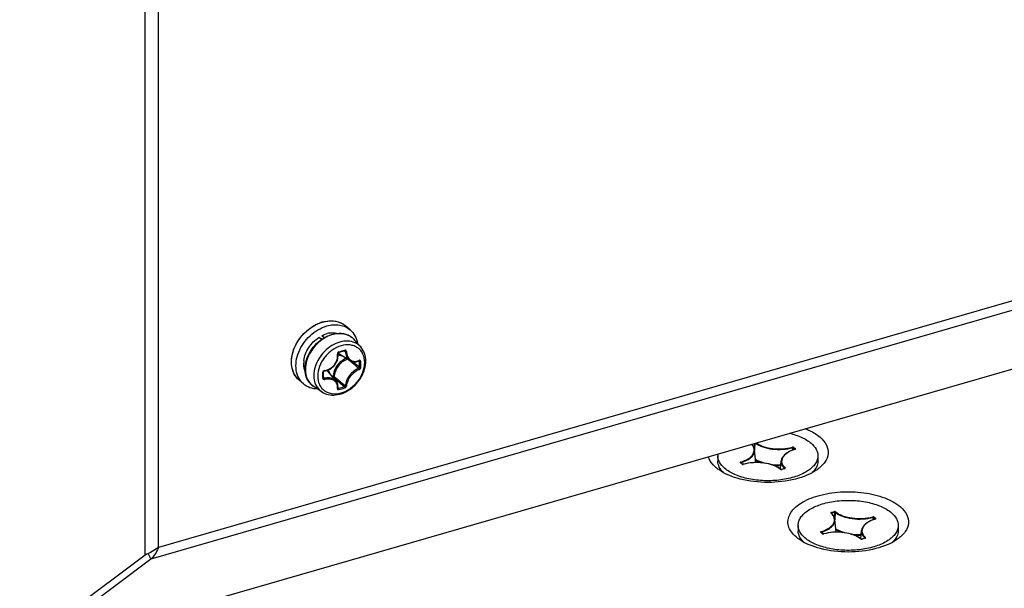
# Model space of a CAD drawing. Header units: millimetres. Extents: x 0 to 420, y 0 to 297.
# Tile 342 of 514: x 348.18 to 359.21, y 147.39 to 153.76. Entities that reach past the tile are written whole.
import ezdxf

# ---------------------------------------------------------------- set-up
doc = ezdxf.new("R2010")
doc.units = ezdxf.units.MM
doc.header["$LTSCALE"] = 23.1
doc.layers.get('0').update_dxf_attribs({"linetype": 'CONTINUOUS'})
doc.layers.add('AXES', color=7, linetype='CONTINUOUS')

msp = doc.modelspace()

# ---------------------------------------------------------------- linework, layer by layer
at = {"color": 7, "linetype": 'Continuous'}
for p, q in [((349.5888, 147.7633), (349.5888, 161.0792)), ((349.7388, 147.8484), (349.7388, 160.9593)), ((369.6914, 153.6082), (349.7388, 147.8484)), ((369.7362, 153.5144), (349.6538, 147.7171)), ((348.2341, 146.6524), (370.446, 153.0644)), ((351.8863, 150.2842), (351.8363, 150.3275)), ((351.5356, 150.2003), (351.5746, 150.1842)), ((351.5631, 150.1764), (351.5356, 150.2003)), ((351.5936, 150.1963), (351.5675, 150.2189)), ((352.0035, 150.0929), (351.9317, 150.174)), ((351.8837, 149.9381), (351.7586, 150.0157)), ((351.8191, 150.0503), (351.8308, 150.0441)), ((351.8234, 150.0518), (351.8226, 150.0514)), ((351.8768, 149.9424), (351.8829, 149.9373)), ((351.9186, 149.9254), (351.9328, 149.9134)), ((351.9819, 149.9356), (351.9886, 149.9321)), ((351.5867, 149.8035), (351.5865, 149.8139)), ((351.5868, 149.7904), (351.5867, 149.8035)), ((351.5868, 149.7767), (351.5868, 149.7904)), ((351.7285, 149.7108), (351.6341, 149.8233)), ((351.3626, 149.6794), (351.3126, 149.7227)), ((351.5866, 149.7548), (351.5963, 149.7419)), ((351.5867, 149.7638), (351.5868, 149.7767)), ((351.6934, 149.7641), (351.6857, 149.7619)), ((351.698, 149.7517), (351.695, 149.7508)), ((351.5686, 149.5908), (351.4781, 149.6503)), ((351.7475, 149.6311), (351.7476, 149.6317)), ((351.7475, 149.6307), (351.7475, 149.6311)), ((351.7484, 149.6376), (351.7541, 149.6299)), ((356.4116, 149.013), (356.41, 148.9628)), ((356.4185, 149.015), (356.416, 148.941)), ((356.4297, 148.7982), (356.4153, 148.9411)), ((356.416, 148.941), (356.4159, 148.9353)), ((356.8423, 148.9652), (356.8413, 148.937)), ((356.849, 148.9643), (356.8481, 148.9396)), ((356.849, 148.9643), (356.8481, 148.9396)), ((356.849, 148.9643), (356.8687, 148.9473)), ((356.8533, 148.9695), (356.873, 148.9524)), ((356.8685, 148.9463), (356.868, 148.9461)), ((356.8687, 148.9473), (356.8685, 148.9461)), ((356.8687, 148.9473), (356.8692, 148.9466)), ((356.8692, 148.9466), (356.8693, 148.9464)), ((356.8693, 148.9462), (356.8693, 148.946)), ((356.8702, 148.9459), (356.8714, 148.9465)), ((356.2761, 148.7802), (356.2565, 148.7972)), ((356.2794, 148.7796), (356.2598, 148.7966)), ((356.2618, 148.7976), (356.2625, 148.7979)), ((356.2625, 148.7979), (356.2631, 148.7937)), ((356.705, 148.7255), (356.7142, 148.8166)), ((356.2797, 148.7794), (356.2794, 148.7796)), ((356.2855, 148.7777), (356.2888, 148.7781)), ((356.71, 148.7217), (356.7097, 148.722)), ((356.7527, 148.731), (356.7186, 148.7212)), ((356.7541, 148.7305), (356.72, 148.7207)), ((356.7532, 148.7312), (356.7527, 148.731)), ((356.7534, 148.7321), (356.7533, 148.7312)), ((356.7534, 148.7321), (356.754, 148.7315)), ((356.754, 148.7315), (356.754, 148.7313)), ((356.7541, 148.7311), (356.7541, 148.7308)), ((356.7548, 148.7307), (356.756, 148.7313)), ((357.2754, 148.2397), (357.3095, 148.2495)), ((357.2779, 148.2336), (357.312, 148.2434)), ((357.312, 148.2434), (357.31, 148.1834)), ((357.3187, 148.2425), (357.316, 148.1616)), ((357.2771, 148.2334), (357.2779, 148.2336)), ((357.2779, 148.2336), (357.2785, 148.2289)), ((357.3297, 148.0188), (357.3153, 148.1616)), ((357.316, 148.1616), (357.3159, 148.1559)), ((357.7423, 148.1858), (357.7413, 148.1576)), ((357.749, 148.1849), (357.7481, 148.1602)), ((357.749, 148.1849), (357.7481, 148.1602)), ((357.749, 148.1849), (357.7687, 148.1678)), ((357.7533, 148.1901), (357.773, 148.173)), ((357.7685, 148.1669), (357.768, 148.1667)), ((357.7687, 148.1678), (357.7685, 148.1667)), ((357.7687, 148.1678), (357.7692, 148.1672)), ((357.7692, 148.1672), (357.7693, 148.167)), ((357.7693, 148.1668), (357.7693, 148.1665)), ((357.7702, 148.1665), (357.7714, 148.167)), ((357.605, 147.9461), (357.6142, 148.0372)), ((357.1761, 148.0007), (357.1565, 148.0178)), ((357.1794, 148.0002), (357.1598, 148.0172)), ((357.1618, 148.0182), (357.1625, 148.0184)), ((357.1625, 148.0184), (357.1631, 148.0143)), ((357.1797, 148), (357.1794, 148.0002)), ((357.1855, 147.9983), (357.1888, 147.9987)), ((357.61, 147.9423), (357.6097, 147.9425)), ((357.6527, 147.9516), (357.6186, 147.9417)), ((357.6541, 147.9511), (357.62, 147.9413)), ((357.6532, 147.9517), (357.6527, 147.9516)), ((357.6534, 147.9527), (357.6533, 147.9518)), ((357.6534, 147.9527), (357.654, 147.9521)), ((357.654, 147.9521), (357.654, 147.9519)), ((357.6541, 147.9517), (357.6541, 147.9514)), ((357.6548, 147.9513), (357.656, 147.9519)), ((349.5888, 147.7633), (348.1692, 146.6986)), ((349.6538, 147.7171), (348.2341, 146.6524)), ((349.6213, 147.7777), (349.6538, 147.7171))]:
    msp.add_line(p, q, dxfattribs=at)
for points in [[(351.5977, 149.8251), (351.6096, 149.8271), (351.6246, 149.8308), (351.6393, 149.8359), (351.6535, 149.8423), (351.6671, 149.85), (351.68, 149.8589), (351.692, 149.8689), (351.7031, 149.8799), (351.7132, 149.8918), (351.7223, 149.9045), (351.7301, 149.9179), (351.7367, 149.932), (351.7419, 149.9465), (351.7458, 149.9613), (351.7483, 149.9764), (351.7494, 149.9916), (351.749, 150.0067), (351.7476, 150.0194)], [(351.7476, 150.0194), (351.7475, 150.0209), (351.7478, 150.0225), (351.7482, 150.024), (351.7488, 150.0256), (351.7496, 150.0271), (351.7506, 150.0284), (351.7518, 150.0296), (351.753, 150.0307), (351.7543, 150.0315), (351.7556, 150.0321), (351.7562, 150.0322)], [(351.7562, 150.0322), (351.7654, 150.0347), (351.7775, 150.0381), (351.7896, 150.0416), (351.8016, 150.0451), (351.8135, 150.0486), (351.8226, 150.0514)], [(351.8226, 150.0514), (351.8232, 150.0516), (351.8242, 150.0517), (351.8251, 150.0516), (351.8259, 150.0514), (351.8262, 150.0513)], [(351.8837, 149.9382), (351.8903, 149.9344), (351.8999, 149.9302), (351.91, 149.927), (351.9205, 149.925), (351.9313, 149.9242), (351.9424, 149.9246), (351.9535, 149.9262), (351.9648, 149.929), (351.976, 149.933), (351.9846, 149.9369)], [(351.9846, 149.9369), (351.9854, 149.9372), (351.986, 149.9374), (351.9863, 149.9374)], [(351.5865, 149.8139), (351.5866, 149.8151), (351.5871, 149.8167), (351.5878, 149.8184), (351.5888, 149.8199), (351.5901, 149.8214), (351.5916, 149.8226), (351.5932, 149.8237), (351.595, 149.8245), (351.5967, 149.825), (351.5977, 149.8251)], [(351.5865, 149.7475), (351.5866, 149.7509), (351.5867, 149.7638)], [(351.5872, 149.7452), (351.5869, 149.7457), (351.5867, 149.7464), (351.5866, 149.7472), (351.5865, 149.7475)], [(351.7476, 149.6317), (351.7489, 149.6405), (351.7494, 149.652), (351.7488, 149.6632), (351.7469, 149.674), (351.7438, 149.6844), (351.7396, 149.6942), (351.7342, 149.7034), (351.7285, 149.7108)], [(356.8696, 148.9468), (356.8697, 148.9469), (356.8697, 148.9469), (356.8695, 148.9468), (356.8691, 148.9466), (356.8685, 148.9463)], [(356.2883, 148.7788), (356.2881, 148.7787), (356.287, 148.7785), (356.2858, 148.7784), (356.2846, 148.7783), (356.2834, 148.7784), (356.2823, 148.7786), (356.2813, 148.7788), (356.2805, 148.779), (356.2799, 148.7793), (356.2797, 148.7794)], [(356.7186, 148.7212), (356.7184, 148.7211), (356.7174, 148.7209), (356.7162, 148.7207), (356.715, 148.7207), (356.7138, 148.7207), (356.7126, 148.7209), (356.7116, 148.7211), (356.7108, 148.7214), (356.7102, 148.7216), (356.71, 148.7217)], [(356.7543, 148.7317), (356.7544, 148.7318), (356.7544, 148.7318), (356.7542, 148.7317), (356.7538, 148.7314), (356.7532, 148.7312)], [(357.7696, 148.1673), (357.7697, 148.1675), (357.7697, 148.1675), (357.7695, 148.1674), (357.7691, 148.1671), (357.7685, 148.1669)], [(357.1883, 147.9994), (357.1881, 147.9993), (357.187, 147.9991), (357.1858, 147.999), (357.1846, 147.9989), (357.1834, 147.999), (357.1823, 147.9991), (357.1813, 147.9993), (357.1805, 147.9996), (357.1799, 147.9999), (357.1797, 148)], [(357.6186, 147.9417), (357.6184, 147.9417), (357.6174, 147.9415), (357.6162, 147.9413), (357.615, 147.9413), (357.6138, 147.9413), (357.6126, 147.9415), (357.6116, 147.9417), (357.6108, 147.9419), (357.6102, 147.9422), (357.61, 147.9423)], [(357.6543, 147.9522), (357.6544, 147.9524), (357.6544, 147.9524), (357.6542, 147.9522), (357.6538, 147.952), (357.6532, 147.9517)]]:
    msp.add_lwpolyline(points, dxfattribs=at)
for centre, radius, start, end in [((351.6869, 149.9826), 0.4049, 106.13271, 110.86202), ((351.679, 150.01), 0.3763, 101.16503, 106.13028), ((351.6888, 150.1572), 0.2253, 49.09853, 52.74891), ((351.7016, 149.976), 0.2765, 99.34919, 105.26426), ((351.6992, 149.9891), 0.2633, 99.08152, 99.30153), ((351.7848, 150.0439), 0.1962, 50.21099, 52.55698), ((351.785, 150.0442), 0.1958, 47.22734, 50.21044), ((351.7843, 150.0434), 0.1969, 41.53016, 47.2187), ((351.8131, 150.1039), 0.1036, 231.02796, 232.4183), ((351.8137, 150.1046), 0.1045, 232.42719, 238.20278), ((351.2102, 152.0622), 2.0958, 285.1573, 287.05436), ((351.6413, 149.9063), 0.2766, 172.94557, 178.85756), ((342.7807, 139.1976), 14.078, 49.48381, 49.71745), ((343.8322, 140.4268), 12.4604, 49.15596, 49.48764), ((343.3225, 139.7171), 13.3455, 49.50625, 49.82093), ((351.9296, 150.0572), 0.1281, 294.56944, 296.3793), ((350.4443, 149.8987), 1.5447, 0.00466, 1.24001), ((350.5125, 149.8987), 1.4765, 358.73166, 0.00478), ((350.4461, 149.8979), 1.5576, 0.00435, 1.23968), ((350.5149, 149.8979), 1.4888, 358.73194, 0.00505), ((349.3228, 149.7755), 2.2571, 0.00371, 0.85699), ((351.6027, 149.8086), 0.0224, 97.07501, 105.67199), ((351.5541, 149.7561), 0.1045, 40.01139, 46.15737), ((351.4602, 149.8931), 0.2254, 226.58884, 229.0975), ((349.4351, 149.7755), 2.1448, 359.12081, 0.00362), ((351.5838, 149.7475), 0.00278, 350.98932, 359.09365), ((360.814, 160.4729), 14.0729, 229.62633, 229.94629), ((360.2971, 159.9606), 13.3342, 229.8909, 230.24479), ((359.4062, 158.798), 11.8849, 229.94478, 230.3357), ((359.027, 158.4335), 11.348, 230.24369, 230.64376), ((351.7501, 149.633), 0.00339, 216.40821, 219.64724), ((351.3718, 151.0783), 1.498, 284.78581, 287.41773), ((351.3712, 151.0817), 1.5163, 284.78809, 287.41019), ((356.9966, 148.5219), 0.4424, 106.69823, 106.85881), ((356.8683, 148.9461), 0.00109, 6.37776, 16.95077), ((356.8655, 148.959), 0.0139, 286.6672, 289.6679), ((356.8674, 148.9545), 0.00901, 296.74178, 300.87009), ((356.3368, 148.7593), 0.1013, 22.64842, 23.58908), ((356.2845, 148.7953), 0.0176, 259.08948, 261.78101), ((356.2847, 148.7963), 0.0186, 261.77662, 264.38291), ((356.2848, 148.7974), 0.0197, 264.40296, 271.9981), ((356.2857, 148.7924), 0.0146, 282.30697, 285.45735), ((356.6891, 149.4312), 0.666, 264.38868, 271.7168), ((356.5839, 148.571), 0.1965, 50.20138, 51.88646), ((356.7149, 148.7383), 0.0183, 259.65041, 264.90675), ((356.715, 148.7397), 0.0196, 264.88011, 269.94676), ((356.7157, 148.7355), 0.0154, 283.11585, 286.07591), ((356.753, 148.731), 0.00108, 4.1894, 14.97328), ((356.7502, 148.7439), 0.0139, 286.07765, 289.0971), ((356.752, 148.7397), 0.00932, 295.96716, 300.00458), ((357.1587, 148.1075), 0.1688, 47.02042, 47.99544), ((357.8966, 147.7425), 0.4424, 106.69823, 106.85881), ((357.7683, 148.1667), 0.00109, 6.37776, 16.95077), ((357.7655, 148.1796), 0.0139, 286.6672, 289.6679), ((357.7674, 148.1751), 0.00901, 296.74178, 300.87009), ((357.2368, 147.9799), 0.1013, 22.64842, 23.58908), ((357.1845, 148.0159), 0.0176, 259.08948, 261.78101), ((357.1847, 148.0168), 0.0186, 261.77662, 264.38291), ((357.1848, 148.0179), 0.0197, 264.40296, 271.9981), ((357.1857, 148.0129), 0.0146, 282.30697, 285.45735), ((357.5891, 148.6518), 0.666, 264.38868, 271.7168), ((357.4839, 147.7915), 0.1965, 50.20138, 51.88646), ((357.6149, 147.9589), 0.0183, 259.65041, 264.90675), ((357.615, 147.9602), 0.0196, 264.88011, 269.94676), ((357.6157, 147.9561), 0.0154, 283.11585, 286.07591), ((357.653, 147.9516), 0.00108, 4.1894, 14.97328), ((357.6502, 147.9645), 0.0139, 286.07765, 289.0971), ((357.652, 147.9602), 0.00932, 295.96716, 300.00458)]:
    msp.add_arc(centre, radius, start, end, dxfattribs=at)
for points, knots in [([(351.3126, 149.7227), (351.2909, 149.7415), (351.2536, 149.7894), (351.2263, 149.8788), (351.2275, 149.9788), (351.2562, 150.0814), (351.3098, 150.1793), (351.4066, 150.2913), (351.505, 150.3515), (351.5744, 150.3715)], [0, 0, 0, 0, 0.1043962, 0.214712, 0.3343273, 0.4633026, 0.598992, 0.7371022, 1, 1, 1, 1]), ([(351.228, 149.9251), (351.228, 150.0167), (351.3002, 150.2032), (351.4539, 150.3271), (351.5428, 150.3609)], [0, 0, 0, 0, 0.4908547, 1, 1, 1, 1]), ([(351.5744, 150.3715), (351.6207, 150.3849), (351.6938, 150.392), (351.7827, 150.3654), (351.8201, 150.3415), (351.8363, 150.3275)], [0, 0, 0, 0, 0.5240891, 0.7659651, 1, 1, 1, 1]), ([(351.6061, 150.3792), (351.6451, 150.3869), (351.7233, 150.3896), (351.7962, 150.3585), (351.8252, 150.3365)], [0, 0, 0, 0, 0.5218269, 1, 1, 1, 1]), ([(351.6244, 150.3282), (351.6707, 150.3416), (351.7438, 150.3487), (351.8327, 150.3221), (351.8701, 150.2982), (351.8863, 150.2842)], [0, 0, 0, 0, 0.5240891, 0.7659651, 1, 1, 1, 1]), ([(351.3626, 149.6794), (351.3409, 149.6982), (351.3036, 149.7461), (351.2763, 149.8355), (351.2775, 149.9355), (351.3062, 150.0381), (351.3598, 150.136), (351.4566, 150.248), (351.555, 150.3082), (351.6244, 150.3282)], [0, 0, 0, 0, 0.1043962, 0.214712, 0.3343273, 0.4633026, 0.598992, 0.7371022, 1, 1, 1, 1]), ([(351.5675, 150.2189), (351.5725, 150.2214), (351.5923, 150.231), (351.613, 150.2385), (351.6288, 150.2428)], [0, 0, 0, 0, 0.2552422, 1, 1, 1, 1]), ([(351.5936, 150.1963), (351.602, 150.2012), (351.6352, 150.2191), (351.6712, 150.2322), (351.6985, 150.2383)], [0, 0, 0, 0, 0.2571208, 1, 1, 1, 1]), ([(351.7045, 150.2355), (351.6954, 150.2334), (351.6584, 150.2234), (351.6231, 150.2073), (351.5981, 150.1925)], [0, 0, 0, 0, 0.2422645, 1, 1, 1, 1]), ([(351.6576, 150.2491), (351.6656, 150.2503), (351.6965, 150.2538), (351.7282, 150.2513), (351.7505, 150.2454)], [0, 0, 0, 0, 0.2609045, 1, 1, 1, 1]), ([(351.6985, 150.2383), (351.7205, 150.2432), (351.7644, 150.2483), (351.8289, 150.2401), (351.8866, 150.2156), (351.9183, 150.1891), (351.9317, 150.174)], [0, 0, 0, 0, 0.2663079, 0.5187925, 0.7613201, 1, 1, 1, 1]), ([(351.904, 150.1997), (351.891, 150.2096), (351.8619, 150.2266), (351.7948, 150.2463), (351.7398, 150.2434), (351.7045, 150.2355)], [0, 0, 0, 0, 0.2356454, 0.4786978, 1, 1, 1, 1]), ([(351.8863, 150.2842), (351.9075, 150.2659), (351.9439, 150.2196), (351.9618, 150.1638), (351.9666, 150.1347)], [0, 0, 0, 0, 0.4868108, 1, 1, 1, 1]), ([(351.3667, 149.9403), (351.373, 149.9916), (351.4138, 150.0935), (351.4904, 150.1708), (351.5356, 150.2003)], [0, 0, 0, 0, 0.489346, 1, 1, 1, 1]), ([(351.3802, 149.8478), (351.3802, 149.9162), (351.4159, 150.0223), (351.5043, 150.1328), (351.5624, 150.1781), (351.5936, 150.1963)], [0, 0, 0, 0, 0.4849935, 0.7442061, 1, 1, 1, 1]), ([(351.5981, 150.1925), (351.5668, 150.174), (351.5084, 150.1282), (351.4198, 150.017), (351.3839, 149.9106), (351.3839, 149.8421)], [0, 0, 0, 0, 0.2564494, 0.516507, 1, 1, 1, 1]), ([(352.0035, 150.0929), (351.986, 150.1126), (351.941, 150.1456), (351.857, 150.1639), (351.7659, 150.1515), (351.6761, 150.1111), (351.5953, 150.0466), (351.5119, 149.9405), (351.4782, 149.8397), (351.4782, 149.7747)], [0, 0, 0, 0, 0.1046456, 0.2144563, 0.334319, 0.4646472, 0.602133, 0.7413363, 1, 1, 1, 1]), ([(352.0482, 149.9189), (352.0482, 149.9512), (352.039, 150), (352.0055, 150.0534), (351.9721, 150.0845), (351.9313, 150.106), (351.8681, 150.1212), (351.7792, 150.1113), (351.679, 150.0606), (351.5945, 149.9791), (351.537, 149.8783), (351.5216, 149.803), (351.5216, 149.7669)], [0, 0, 0, 0, 0.1160607, 0.1705313, 0.2240165, 0.2780772, 0.3341495, 0.4551614, 0.5892547, 0.7306756, 0.8703728, 1, 1, 1, 1]), ([(351.5999, 149.8308), (351.621, 149.8334), (351.663, 149.8478), (351.7127, 149.8914), (351.7425, 149.95), (351.7454, 149.9937), (351.7422, 150.0142)], [0, 0, 0, 0, 0.248621, 0.5039092, 0.7568649, 1, 1, 1, 1]), ([(351.7582, 150.0393), (351.7531, 150.038), (351.744, 150.0307), (351.7414, 150.0194), (351.7422, 150.0142)], [0, 0, 0, 0, 0.4975018, 1, 1, 1, 1]), ([(351.7422, 150.0144), (351.7437, 150.0149), (351.7458, 150.0156), (351.7478, 150.0178), (351.7476, 150.0187)], [0, 0, 0, 0, 0.6366992, 1, 1, 1, 1]), ([(351.7483, 150.0116), (351.7515, 150.0096), (351.7648, 150.0023), (351.7795, 149.9977), (351.7907, 149.9957)], [0, 0, 0, 0, 0.2456572, 1, 1, 1, 1]), ([(351.7582, 150.0393), (351.7584, 150.0377), (351.7585, 150.0352), (351.7571, 150.0325), (351.7562, 150.0322)], [0, 0, 0, 0, 0.6274613, 1, 1, 1, 1]), ([(351.8249, 150.0586), (351.8249, 150.0578), (351.8251, 150.0556), (351.8246, 150.0528), (351.8234, 150.0518)], [0, 0, 0, 0, 0.3178214, 1, 1, 1, 1]), ([(351.8442, 150.0436), (351.844, 150.0484), (351.8409, 150.0559), (351.8319, 150.0597), (351.8271, 150.0593), (351.8249, 150.0586)], [0, 0, 0, 0, 0.5062739, 0.7476301, 1, 1, 1, 1]), ([(351.8308, 150.0441), (351.8307, 150.0448), (351.8302, 150.0477), (351.8281, 150.0503), (351.8262, 150.0513)], [0, 0, 0, 0, 0.2647396, 1, 1, 1, 1]), ([(351.8308, 150.0441), (351.8317, 150.0224), (351.8385, 149.9903), (351.861, 149.9558), (351.8758, 149.9431), (351.8837, 149.9382)], [0, 0, 0, 0, 0.5308597, 0.7721202, 1, 1, 1, 1]), ([(351.8442, 150.0438), (351.8419, 150.0432), (351.8373, 150.0429), (351.8327, 150.0433), (351.8308, 150.0441)], [0, 0, 0, 0, 0.5357866, 1, 1, 1, 1]), ([(351.8442, 150.0436), (351.8452, 150.0244), (351.8526, 149.988), (351.8801, 149.9508), (351.9095, 149.9348), (351.942, 149.9279), (351.9676, 149.9337), (351.9829, 149.9407)], [0, 0, 0, 0, 0.2788314, 0.5245449, 0.6404177, 0.7560754, 1, 1, 1, 1]), ([(352.0601, 149.9331), (352.0601, 149.9625), (352.0514, 150.0206), (352.022, 150.0719), (352.0035, 150.0929)], [0, 0, 0, 0, 0.5121723, 1, 1, 1, 1]), ([(351.3052, 149.7294), (351.2803, 149.753), (351.2396, 149.8153), (351.228, 149.8879), (351.228, 149.9251)], [0, 0, 0, 0, 0.4802725, 1, 1, 1, 1]), ([(351.3814, 149.8197), (351.3785, 149.8267), (351.3679, 149.8562), (351.3642, 149.888), (351.3647, 149.9118)], [0, 0, 0, 0, 0.2408884, 1, 1, 1, 1]), ([(351.5216, 149.7669), (351.5216, 149.7345), (351.5307, 149.6858), (351.5642, 149.6324), (351.5976, 149.6012), (351.6384, 149.5797), (351.7016, 149.5645), (351.7905, 149.5745), (351.8907, 149.6252), (351.9753, 149.7066), (352.0327, 149.8074), (352.0482, 149.8828), (352.0482, 149.9189)], [0, 0, 0, 0, 0.1160607, 0.1705313, 0.2240165, 0.2780772, 0.3341495, 0.4551614, 0.5892547, 0.7306756, 0.8703728, 1, 1, 1, 1]), ([(351.5686, 149.5908), (351.5904, 149.5765), (351.6412, 149.5556), (351.7249, 149.5521), (351.8099, 149.5741), (351.8903, 149.6186), (351.9605, 149.6818), (352.0322, 149.7817), (352.0601, 149.8737), (352.0601, 149.9331)], [0, 0, 0, 0, 0.1109901, 0.226939, 0.3499004, 0.4795692, 0.6134041, 0.7475358, 1, 1, 1, 1]), ([(351.84, 149.9653), (351.7997, 149.9484), (351.7298, 149.8911), (351.6954, 149.8064), (351.6934, 149.7641)], [0, 0, 0, 0, 0.5082968, 1, 1, 1, 1]), ([(351.8542, 149.9565), (351.8139, 149.942), (351.7434, 149.8871), (351.7085, 149.804), (351.7066, 149.7624)], [0, 0, 0, 0, 0.5065375, 1, 1, 1, 1]), ([(351.9867, 149.9425), (351.9867, 149.9418), (351.9868, 149.9398), (351.9859, 149.9375), (351.9846, 149.9369)], [0, 0, 0, 0, 0.3119883, 1, 1, 1, 1]), ([(351.9886, 149.9321), (351.9887, 149.9327), (351.9886, 149.9347), (351.9875, 149.9368), (351.9863, 149.9375)], [0, 0, 0, 0, 0.2993483, 1, 1, 1, 1]), ([(352.0034, 149.9316), (352.0033, 149.9356), (352.0008, 149.9425), (351.9924, 149.9446), (351.9885, 149.9434), (351.9865, 149.9424)], [0, 0, 0, 0, 0.5010646, 0.7338997, 1, 1, 1, 1]), ([(352.0034, 149.9316), (352.001, 149.9305), (351.9959, 149.9299), (351.9907, 149.9308), (351.9886, 149.9321)], [0, 0, 0, 0, 0.5192529, 1, 1, 1, 1]), ([(351.4781, 149.6503), (351.4628, 149.6604), (351.4344, 149.6851), (351.392, 149.7492), (351.3802, 149.8086), (351.3802, 149.8478)], [0, 0, 0, 0, 0.2414081, 0.4858196, 1, 1, 1, 1]), ([(351.3839, 149.8421), (351.3839, 149.8038), (351.3951, 149.746), (351.4361, 149.6837), (351.4634, 149.66), (351.4781, 149.6503)], [0, 0, 0, 0, 0.5179815, 0.7609117, 1, 1, 1, 1]), ([(351.5966, 149.8302), (351.592, 149.8289), (351.5835, 149.8234), (351.5796, 149.8139), (351.5797, 149.8093)], [0, 0, 0, 0, 0.5153786, 1, 1, 1, 1]), ([(351.5797, 149.8093), (351.5806, 149.8094), (351.5832, 149.81), (351.5866, 149.812), (351.5865, 149.8139)], [0, 0, 0, 0, 0.3377984, 1, 1, 1, 1]), ([(351.5997, 149.8308), (351.5997, 149.8294), (351.5996, 149.8275), (351.5984, 149.8252), (351.5977, 149.8251)], [0, 0, 0, 0, 0.6537062, 1, 1, 1, 1]), ([(351.6586, 149.7942), (351.6574, 149.798), (351.6519, 149.8125), (351.6436, 149.8261), (351.6361, 149.8348)], [0, 0, 0, 0, 0.2564861, 1, 1, 1, 1]), ([(351.9813, 149.853), (351.962, 149.8461), (351.9239, 149.8236), (351.8771, 149.7763), (351.8432, 149.7201), (351.8318, 149.6786), (351.8308, 149.659)], [0, 0, 0, 0, 0.2405037, 0.5080106, 0.7710472, 1, 1, 1, 1]), ([(351.9865, 149.8404), (351.9683, 149.8337), (351.9325, 149.8122), (351.8885, 149.7674), (351.8564, 149.7145), (351.8454, 149.6755), (351.8442, 149.6571)], [0, 0, 0, 0, 0.2401912, 0.5081306, 0.7715368, 1, 1, 1, 1]), ([(351.9813, 149.853), (351.9824, 149.8535), (351.9865, 149.8566), (351.9888, 149.8621), (351.9886, 149.866)], [0, 0, 0, 0, 0.2292298, 1, 1, 1, 1]), ([(351.9867, 149.8405), (351.987, 149.844), (351.9854, 149.849), (351.9822, 149.8524), (351.9813, 149.853)], [0, 0, 0, 0, 0.7650626, 1, 1, 1, 1]), ([(351.9865, 149.8404), (351.9888, 149.8413), (351.9975, 149.8467), (352.0032, 149.8571), (352.0034, 149.8649)], [0, 0, 0, 0, 0.2368196, 1, 1, 1, 1]), ([(352.0034, 149.8649), (352.001, 149.8639), (351.9958, 149.8633), (351.9906, 149.8645), (351.9886, 149.866)], [0, 0, 0, 0, 0.5145889, 1, 1, 1, 1]), ([(351.5217, 149.6213), (351.4923, 149.622), (351.4346, 149.6317), (351.3837, 149.6612), (351.3626, 149.6794)], [0, 0, 0, 0, 0.5131489, 1, 1, 1, 1]), ([(351.4782, 149.7747), (351.4782, 149.738), (351.489, 149.6826), (351.5283, 149.6229), (351.5545, 149.6001), (351.5686, 149.5908)], [0, 0, 0, 0, 0.517891, 0.7608542, 1, 1, 1, 1]), ([(351.5797, 149.7426), (351.5796, 149.7404), (351.5806, 149.7358), (351.5871, 149.7285), (351.5952, 149.7278), (351.5999, 149.7288)], [0, 0, 0, 0, 0.2427964, 0.4809595, 1, 1, 1, 1]), ([(351.5797, 149.7426), (351.5806, 149.7428), (351.5832, 149.7434), (351.5862, 149.7452), (351.5865, 149.7471)], [0, 0, 0, 0, 0.320164, 1, 1, 1, 1]), ([(351.5872, 149.7452), (351.5882, 149.7439), (351.5911, 149.7418), (351.5946, 149.7416), (351.5963, 149.7419)], [0, 0, 0, 0, 0.4812439, 1, 1, 1, 1]), ([(351.7285, 149.7108), (351.7218, 149.7189), (351.7045, 149.733), (351.672, 149.745), (351.6349, 149.7483), (351.6093, 149.7449), (351.5963, 149.7419)], [0, 0, 0, 0, 0.2209913, 0.4594984, 0.7198422, 1, 1, 1, 1]), ([(351.5997, 149.7288), (351.5996, 149.7312), (351.5988, 149.7357), (351.5974, 149.74), (351.5963, 149.7419)], [0, 0, 0, 0, 0.5258085, 1, 1, 1, 1]), ([(351.7422, 149.6276), (351.7451, 149.6436), (351.7439, 149.6693), (351.7278, 149.6977), (351.7031, 149.721), (351.658, 149.7362), (351.6196, 149.7332), (351.5999, 149.7288)], [0, 0, 0, 0, 0.2330334, 0.3453824, 0.4604388, 0.7117048, 1, 1, 1, 1]), ([(351.6935, 149.7642), (351.6958, 149.7647), (351.7003, 149.7648), (351.7048, 149.7636), (351.7066, 149.7624)], [0, 0, 0, 0, 0.5267603, 1, 1, 1, 1]), ([(351.6935, 149.7642), (351.6935, 149.7618), (351.6944, 149.7574), (351.6965, 149.7532), (351.698, 149.7517)], [0, 0, 0, 0, 0.5220549, 1, 1, 1, 1]), ([(351.698, 149.7517), (351.7013, 149.753), (351.705, 149.7567), (351.7065, 149.7612), (351.7066, 149.7624)], [0, 0, 0, 0, 0.759447, 1, 1, 1, 1]), ([(351.7422, 149.6276), (351.7419, 149.6256), (351.7419, 149.6216), (351.7468, 149.6146), (351.7541, 149.6146), (351.7582, 149.6156)], [0, 0, 0, 0, 0.2508036, 0.4766386, 1, 1, 1, 1]), ([(351.7422, 149.6275), (351.7429, 149.6276), (351.7451, 149.6282), (351.7473, 149.63), (351.7476, 149.6317)], [0, 0, 0, 0, 0.3022678, 1, 1, 1, 1]), ([(351.7492, 149.6297), (351.7495, 149.6296), (351.7511, 149.6292), (351.7529, 149.6295), (351.7541, 149.6299)], [0, 0, 0, 0, 0.2180715, 1, 1, 1, 1]), ([(351.7582, 149.6156), (351.7585, 149.6182), (351.7577, 149.6232), (351.7557, 149.628), (351.7541, 149.6299)], [0, 0, 0, 0, 0.5092928, 1, 1, 1, 1]), ([(351.8202, 149.649), (351.8215, 149.6493), (351.8261, 149.6512), (351.8303, 149.6554), (351.8308, 149.659)], [0, 0, 0, 0, 0.2675153, 1, 1, 1, 1]), ([(351.8249, 149.6349), (351.8252, 149.6374), (351.8243, 149.6425), (351.822, 149.6472), (351.8202, 149.649)], [0, 0, 0, 0, 0.5054263, 1, 1, 1, 1]), ([(351.8249, 149.6349), (351.8274, 149.6357), (351.8363, 149.6402), (351.8438, 149.6496), (351.8442, 149.6571)], [0, 0, 0, 0, 0.2596362, 1, 1, 1, 1]), ([(351.8442, 149.6569), (351.8409, 149.6556), (351.8356, 149.6558), (351.8316, 149.6583), (351.8308, 149.659)], [0, 0, 0, 0, 0.7666412, 1, 1, 1, 1]), ([(356.984, 149.1783), (357.0002, 149.1719), (357.0587, 149.1465), (357.1142, 149.1129), (357.1493, 149.0825)], [0, 0, 0, 0, 0.2730398, 1, 1, 1, 1]), ([(356.4251, 149.0169), (356.4493, 148.9983), (356.5111, 148.9687), (356.6155, 148.9462), (356.7294, 148.9432), (356.8059, 148.9551), (356.8423, 148.9652)], [0, 0, 0, 0, 0.2125535, 0.4663244, 0.7381619, 1, 1, 1, 1]), ([(356.4332, 149.0193), (356.4574, 149.0016), (356.5181, 148.9736), (356.62, 148.9523), (356.7305, 148.9499), (356.8047, 148.9616), (356.8398, 148.9713)], [0, 0, 0, 0, 0.2143861, 0.4683918, 0.7393179, 1, 1, 1, 1]), ([(357.1493, 149.0825), (357.178, 149.0577), (357.2262, 149.0033), (357.2494, 148.896), (357.2055, 148.793), (357.1491, 148.7424), (357.1159, 148.7189)], [0, 0, 0, 0, 0.2626929, 0.4865608, 0.7186977, 1, 1, 1, 1]), ([(356.26, 148.804), (356.2898, 148.8129), (356.3314, 148.8299), (356.3758, 148.8636), (356.3982, 148.8904), (356.4106, 148.9194), (356.4116, 148.9497), (356.401, 148.979), (356.388, 148.996), (356.3803, 149.004)], [0, 0, 0, 0, 0.3232454, 0.458866, 0.5770992, 0.6819473, 0.7811304, 0.884401, 1, 1, 1, 1]), ([(356.2625, 148.7979), (356.2853, 148.8047), (356.3267, 148.8207), (356.3777, 148.8541), (356.4061, 148.8895), (356.4155, 148.9193), (356.416, 148.934), (356.4153, 148.9411)], [0, 0, 0, 0, 0.317679, 0.5867561, 0.8073274, 0.9052475, 1, 1, 1, 1]), ([(356.4153, 148.9411), (356.4141, 148.9524), (356.4065, 148.9761), (356.3914, 148.9955), (356.3825, 149.0046)], [0, 0, 0, 0, 0.4732754, 1, 1, 1, 1]), ([(356.868, 148.9461), (356.8472, 148.9399), (356.809, 148.9254), (356.7605, 148.8955), (356.7265, 148.8595), (356.7156, 148.8304), (356.7142, 148.8166)], [0, 0, 0, 0, 0.3084695, 0.5763068, 0.8030071, 1, 1, 1, 1]), ([(356.8683, 148.9453), (356.8376, 148.936), (356.7949, 148.9183), (356.75, 148.8826), (356.7282, 148.8545), (356.7175, 148.8238), (356.7201, 148.7802), (356.7412, 148.7522), (356.7578, 148.7373)], [0, 0, 0, 0, 0.3221578, 0.4560672, 0.5722278, 0.6756083, 0.7752146, 1, 1, 1, 1]), ([(356.8533, 148.9695), (356.8517, 148.9709), (356.847, 148.9722), (356.8423, 148.972), (356.8398, 148.9713)], [0, 0, 0, 0, 0.459902, 1, 1, 1, 1]), ([(356.8399, 148.9713), (356.8402, 148.971), (356.8415, 148.9692), (356.8422, 148.967), (356.8423, 148.9652)], [0, 0, 0, 0, 0.2092578, 1, 1, 1, 1]), ([(356.8423, 148.9652), (356.8429, 148.9654), (356.8451, 148.9659), (356.8478, 148.9655), (356.849, 148.9643)], [0, 0, 0, 0, 0.2694162, 1, 1, 1, 1]), ([(356.872, 148.9468), (356.873, 148.9474), (356.8751, 148.9492), (356.8738, 148.9518), (356.873, 148.9524)], [0, 0, 0, 0, 0.5283743, 1, 1, 1, 1]), ([(355.9802, 148.745), (355.9699, 148.7539), (355.9347, 148.7876), (355.907, 148.8306), (355.897, 148.8645)], [0, 0, 0, 0, 0.2769886, 1, 1, 1, 1]), ([(356.26, 148.804), (356.259, 148.8037), (356.2573, 148.8029), (356.2553, 148.8012), (356.255, 148.7988), (356.2559, 148.7977), (356.2565, 148.7972)], [0, 0, 0, 0, 0.3233951, 0.5720582, 0.7719327, 1, 1, 1, 1]), ([(356.26, 148.8039), (356.2603, 148.8036), (356.2618, 148.8019), (356.2625, 148.7996), (356.2625, 148.7979)], [0, 0, 0, 0, 0.2119961, 1, 1, 1, 1]), ([(356.4297, 148.7984), (356.4174, 148.7982), (356.3698, 148.796), (356.3224, 148.7882), (356.2883, 148.7788)], [0, 0, 0, 0, 0.2578757, 1, 1, 1, 1]), ([(356.7065, 148.7224), (356.6832, 148.7418), (356.6224, 148.7727), (356.5182, 148.7965), (356.4036, 148.8003), (356.3263, 148.7885), (356.2896, 148.7783)], [0, 0, 0, 0, 0.209504, 0.4628497, 0.736217, 1, 1, 1, 1]), ([(356.4257, 148.8367), (356.4332, 148.8319), (356.4669, 148.8123), (356.5041, 148.7989), (356.5332, 148.7912)], [0, 0, 0, 0, 0.2283009, 1, 1, 1, 1]), ([(356.4266, 148.8282), (356.4317, 148.825), (356.4537, 148.8123), (356.4772, 148.8023), (356.4955, 148.7959)], [0, 0, 0, 0, 0.2348195, 1, 1, 1, 1]), ([(356.7052, 148.7256), (356.6892, 148.7382), (356.6507, 148.7602), (356.5592, 148.7914), (356.4823, 148.7993), (356.4297, 148.7984)], [0, 0, 0, 0, 0.2112462, 0.45468, 1, 1, 1, 1]), ([(356.7142, 148.8166), (356.7134, 148.8093), (356.714, 148.7942), (356.7242, 148.7634), (356.7406, 148.7436), (356.7534, 148.7321)], [0, 0, 0, 0, 0.2281021, 0.4644264, 1, 1, 1, 1]), ([(357.1159, 148.7189), (357.0444, 148.6684), (356.8608, 148.5976), (356.5647, 148.5647), (356.2686, 148.5976), (356.0851, 148.6684), (356.0136, 148.719)], [0, 0, 0, 0, 0.2283127, 0.500005, 0.7716939, 1, 1, 1, 1]), ([(356.2761, 148.7802), (356.2764, 148.7799), (356.278, 148.7788), (356.2798, 148.7783), (356.2812, 148.778)], [0, 0, 0, 0, 0.2153206, 1, 1, 1, 1]), ([(356.5884, 148.7796), (356.5982, 148.778), (356.6384, 148.7726), (356.6791, 148.7711), (356.7097, 148.7721)], [0, 0, 0, 0, 0.2461284, 1, 1, 1, 1]), ([(356.7065, 148.7224), (356.7068, 148.7222), (356.7083, 148.7211), (356.7101, 148.7206), (356.7116, 148.7203)], [0, 0, 0, 0, 0.215437, 1, 1, 1, 1]), ([(356.7566, 148.7316), (356.7577, 148.7322), (356.7598, 148.734), (356.7586, 148.7366), (356.7578, 148.7373)], [0, 0, 0, 0, 0.5338925, 1, 1, 1, 1]), ([(356.8802, 147.9656), (356.8422, 147.9985), (356.7934, 148.0603), (356.7867, 148.1579), (356.8106, 148.2264), (356.8599, 148.289), (356.9615, 148.368), (357.1371, 148.4386), (357.3793, 148.4774), (357.6341, 148.4694), (357.8646, 148.4163), (357.9989, 148.3467), (358.0493, 148.3031)], [0, 0, 0, 0, 0.0925682, 0.1332682, 0.1754893, 0.2230899, 0.2781581, 0.4109508, 0.5663134, 0.72781, 0.8772298, 1, 1, 1, 1]), ([(357.323, 148.2478), (357.3213, 148.2491), (357.3166, 148.2505), (357.3119, 148.2502), (357.3095, 148.2495)], [0, 0, 0, 0, 0.4621666, 1, 1, 1, 1]), ([(357.3095, 148.2495), (357.3098, 148.2492), (357.3112, 148.2474), (357.3119, 148.2452), (357.312, 148.2434)], [0, 0, 0, 0, 0.210717, 1, 1, 1, 1]), ([(357.312, 148.2434), (357.3137, 148.2441), (357.3163, 148.2441), (357.3184, 148.2429), (357.3187, 148.2425)], [0, 0, 0, 0, 0.7822564, 1, 1, 1, 1]), ([(357.3187, 148.2425), (357.3423, 148.2229), (357.4042, 148.1915), (357.51, 148.1673), (357.6265, 148.1634), (357.705, 148.1754), (357.7423, 148.1858)], [0, 0, 0, 0, 0.2094938, 0.4628408, 0.7362104, 1, 1, 1, 1]), ([(357.323, 148.2478), (357.3462, 148.2284), (357.4071, 148.1975), (357.5112, 148.1737), (357.6259, 148.1699), (357.7032, 148.1817), (357.7398, 148.1919)], [0, 0, 0, 0, 0.2095115, 0.4628567, 0.7362232, 1, 1, 1, 1]), ([(358.0493, 148.3031), (358.078, 148.2783), (358.1262, 148.2239), (358.1494, 148.1166), (358.1055, 148.0136), (358.0491, 147.963), (358.0159, 147.9395)], [0, 0, 0, 0, 0.2626929, 0.4865608, 0.7186977, 1, 1, 1, 1]), ([(357.16, 148.0245), (357.1906, 148.0337), (357.2333, 148.0513), (357.2783, 148.0865), (357.3004, 148.1143), (357.3116, 148.1447), (357.3102, 148.1879), (357.2899, 148.216), (357.2738, 148.231)], [0, 0, 0, 0, 0.3229172, 0.4574402, 0.5742232, 0.6779773, 0.7774146, 1, 1, 1, 1]), ([(357.1625, 148.0184), (357.1853, 148.0253), (357.2267, 148.0412), (357.2777, 148.0746), (357.3061, 148.1101), (357.3155, 148.1399), (357.316, 148.1546), (357.3153, 148.1616)], [0, 0, 0, 0, 0.317679, 0.5867561, 0.8073274, 0.9052475, 1, 1, 1, 1]), ([(357.2754, 148.2397), (357.2744, 148.2394), (357.2727, 148.2387), (357.2706, 148.237), (357.2702, 148.2346), (357.2711, 148.2334), (357.2717, 148.233)], [0, 0, 0, 0, 0.3253589, 0.5758972, 0.7754137, 1, 1, 1, 1]), ([(357.3153, 148.1616), (357.314, 148.1745), (357.3045, 148.2014), (357.2859, 148.2225), (357.275, 148.2323)], [0, 0, 0, 0, 0.4682544, 1, 1, 1, 1]), ([(357.2754, 148.2397), (357.2758, 148.2394), (357.2771, 148.2376), (357.2778, 148.2353), (357.2779, 148.2336)], [0, 0, 0, 0, 0.210717, 1, 1, 1, 1]), ([(357.2754, 148.2319), (357.2756, 148.2324), (357.2762, 148.233), (357.2769, 148.2333), (357.2771, 148.2334)], [0, 0, 0, 0, 0.698863, 1, 1, 1, 1]), ([(357.768, 148.1667), (357.7472, 148.1605), (357.709, 148.146), (357.6605, 148.1161), (357.6265, 148.0801), (357.6156, 148.051), (357.6142, 148.0372)], [0, 0, 0, 0, 0.3084695, 0.5763068, 0.8030071, 1, 1, 1, 1]), ([(357.7683, 148.1659), (357.7376, 148.1566), (357.6949, 148.1389), (357.65, 148.1032), (357.6282, 148.075), (357.6175, 148.0444), (357.6201, 148.0008), (357.6412, 147.9728), (357.6578, 147.9578)], [0, 0, 0, 0, 0.3221578, 0.4560672, 0.5722278, 0.6756083, 0.7752146, 1, 1, 1, 1]), ([(357.7533, 148.1901), (357.7517, 148.1915), (357.747, 148.1928), (357.7423, 148.1926), (357.7398, 148.1919)], [0, 0, 0, 0, 0.459902, 1, 1, 1, 1]), ([(357.7399, 148.1919), (357.7402, 148.1916), (357.7415, 148.1898), (357.7422, 148.1875), (357.7423, 148.1858)], [0, 0, 0, 0, 0.2092578, 1, 1, 1, 1]), ([(357.7423, 148.1858), (357.7429, 148.186), (357.7451, 148.1865), (357.7478, 148.1861), (357.749, 148.1849)], [0, 0, 0, 0, 0.2694162, 1, 1, 1, 1]), ([(357.772, 148.1673), (357.773, 148.168), (357.7751, 148.1698), (357.7738, 148.1723), (357.773, 148.173)], [0, 0, 0, 0, 0.5283743, 1, 1, 1, 1]), ([(357.16, 148.0245), (357.159, 148.0242), (357.1573, 148.0235), (357.1553, 148.0218), (357.155, 148.0194), (357.1559, 148.0182), (357.1565, 148.0178)], [0, 0, 0, 0, 0.3233951, 0.5720582, 0.7719327, 1, 1, 1, 1]), ([(357.16, 148.0245), (357.1603, 148.0242), (357.1618, 148.0225), (357.1625, 148.0202), (357.1625, 148.0184)], [0, 0, 0, 0, 0.2119961, 1, 1, 1, 1]), ([(357.6065, 147.943), (357.5832, 147.9624), (357.5224, 147.9933), (357.4182, 148.0171), (357.3036, 148.0209), (357.2263, 148.009), (357.1896, 147.9989)], [0, 0, 0, 0, 0.209504, 0.4628497, 0.736217, 1, 1, 1, 1]), ([(357.3257, 148.0573), (357.3332, 148.0524), (357.3669, 148.0328), (357.4041, 148.0195), (357.4332, 148.0118)], [0, 0, 0, 0, 0.2283009, 1, 1, 1, 1]), ([(357.3266, 148.0487), (357.3317, 148.0456), (357.3537, 148.0329), (357.3772, 148.0229), (357.3955, 148.0165)], [0, 0, 0, 0, 0.2348195, 1, 1, 1, 1]), ([(357.6052, 147.9462), (357.5892, 147.9587), (357.5507, 147.9808), (357.4592, 148.012), (357.3823, 148.0198), (357.3297, 148.019)], [0, 0, 0, 0, 0.2112462, 0.45468, 1, 1, 1, 1]), ([(357.6142, 148.0372), (357.6134, 148.0299), (357.614, 148.0148), (357.6242, 147.984), (357.6406, 147.9642), (357.6534, 147.9527)], [0, 0, 0, 0, 0.2281021, 0.4644264, 1, 1, 1, 1]), ([(358.0159, 147.9395), (357.9444, 147.889), (357.7608, 147.8182), (357.4647, 147.7853), (357.1686, 147.8182), (356.9851, 147.889), (356.9136, 147.9395)], [0, 0, 0, 0, 0.2283127, 0.500005, 0.7716939, 1, 1, 1, 1]), ([(357.1761, 148.0007), (357.1764, 148.0005), (357.178, 147.9994), (357.1798, 147.9988), (357.1812, 147.9986)], [0, 0, 0, 0, 0.2153206, 1, 1, 1, 1]), ([(357.3297, 148.019), (357.3174, 148.0188), (357.2698, 148.0165), (357.2224, 148.0088), (357.1883, 147.9994)], [0, 0, 0, 0, 0.2578757, 1, 1, 1, 1]), ([(357.4884, 148.0002), (357.4982, 147.9986), (357.5384, 147.9932), (357.5791, 147.9917), (357.6097, 147.9926)], [0, 0, 0, 0, 0.2461284, 1, 1, 1, 1]), ([(357.6065, 147.943), (357.6068, 147.9428), (357.6083, 147.9417), (357.6101, 147.9412), (357.6116, 147.9409)], [0, 0, 0, 0, 0.215437, 1, 1, 1, 1]), ([(357.6566, 147.9522), (357.6577, 147.9528), (357.6598, 147.9546), (357.6586, 147.9571), (357.6578, 147.9578)], [0, 0, 0, 0, 0.5338925, 1, 1, 1, 1]), ([(349.7388, 147.8484), (349.7335, 147.8356), (349.7114, 147.7882), (349.6812, 147.7441), (349.6538, 147.7171)], [0, 0, 0, 0, 0.26369, 1, 1, 1, 1])]:
    msp.add_open_spline(points, degree=3, knots=knots, dxfattribs=at)
for points in [[(351.7475, 149.6308), (351.748, 149.6303), (351.7485, 149.6299), (351.7492, 149.6297)], [(356.8533, 148.9695), (356.8512, 148.9689), (356.8492, 148.9665), (356.849, 148.9643)], [(356.8695, 148.9457), (356.8691, 148.946), (356.8685, 148.9463), (356.868, 148.9461)], [(356.873, 148.9524), (356.8708, 148.9518), (356.8689, 148.9495), (356.8687, 148.9473)], [(356.2565, 148.7972), (356.2575, 148.7975), (356.2589, 148.7974), (356.2598, 148.7966)], [(356.2602, 148.7963), (356.2604, 148.7969), (356.2611, 148.7974), (356.2618, 148.7976)], [(356.0136, 148.719), (356.002, 148.7271), (355.9908, 148.7358), (355.9802, 148.745)], [(356.2761, 148.7802), (356.2772, 148.7805), (356.2786, 148.7803), (356.2794, 148.7796)], [(356.2896, 148.7783), (356.2893, 148.7786), (356.2887, 148.7789), (356.2883, 148.7788)], [(356.7065, 148.7224), (356.7075, 148.7228), (356.7088, 148.7226), (356.7097, 148.722)], [(356.715, 148.72), (356.7164, 148.72), (356.7178, 148.7202), (356.7192, 148.7205)], [(356.72, 148.7207), (356.7196, 148.721), (356.7191, 148.7213), (356.7186, 148.7212)], [(356.7541, 148.7305), (356.7537, 148.7308), (356.7531, 148.7311), (356.7527, 148.731)], [(356.7578, 148.7373), (356.7556, 148.7367), (356.7536, 148.7343), (356.7534, 148.7321)], [(357.323, 148.2478), (357.3208, 148.2471), (357.3189, 148.2448), (357.3187, 148.2425)], [(357.2717, 148.233), (357.2728, 148.2333), (357.2742, 148.2331), (357.275, 148.2323)], [(357.7533, 148.1901), (357.7512, 148.1894), (357.7492, 148.1871), (357.749, 148.1849)], [(357.7695, 148.1663), (357.7691, 148.1666), (357.7685, 148.1669), (357.768, 148.1667)], [(357.773, 148.173), (357.7708, 148.1724), (357.7689, 148.1701), (357.7687, 148.1678)], [(356.9136, 147.9395), (356.902, 147.9477), (356.8908, 147.9564), (356.8802, 147.9656)], [(357.1565, 148.0178), (357.1575, 148.0181), (357.1589, 148.0179), (357.1598, 148.0172)], [(357.1602, 148.0168), (357.1604, 148.0175), (357.1611, 148.018), (357.1618, 148.0182)], [(357.1761, 148.0007), (357.1772, 148.001), (357.1786, 148.0009), (357.1794, 148.0002)], [(357.1896, 147.9989), (357.1893, 147.9992), (357.1887, 147.9995), (357.1883, 147.9994)], [(357.6065, 147.943), (357.6075, 147.9433), (357.6088, 147.9432), (357.6097, 147.9425)], [(357.615, 147.9406), (357.6164, 147.9406), (357.6178, 147.9407), (357.6192, 147.9411)], [(357.62, 147.9413), (357.6196, 147.9416), (357.6191, 147.9419), (357.6186, 147.9417)], [(357.6541, 147.9511), (357.6537, 147.9514), (357.6531, 147.9517), (357.6527, 147.9516)], [(357.6578, 147.9578), (357.6556, 147.9572), (357.6536, 147.9549), (357.6534, 147.9527)], [(349.7388, 147.8484), (349.6932, 147.8134), (349.6419, 147.7853), (349.5888, 147.7633)]]:
    msp.add_open_spline(points, degree=3, dxfattribs=at)
at = {"layer": 'AXES', "color": 7, "linetype": 'Continuous'}
for p, q in [((356.0047, 148.8748), (356.0047, 148.8142)), ((357.1247, 148.8748), (357.1247, 148.8142)), ((356.9047, 148.0954), (356.9047, 148.0348)), ((358.0247, 148.0954), (358.0247, 148.0348))]:
    msp.add_line(p, q, dxfattribs=at)
msp.add_arc((356.1461, 148.8748), 0.1414, 171.34423, 179.97719, dxfattribs=at)
for points, knots in [([(356.8072, 149.1272), (356.8545, 149.1159), (356.9402, 149.088), (357.0187, 149.0417), (357.0497, 149.0148)], [0, 0, 0, 0, 0.5426314, 1, 1, 1, 1]), ([(357.0497, 149.0148), (357.0718, 148.9957), (357.1006, 148.9632), (357.1213, 148.9124), (357.1247, 148.8871), (357.1247, 148.8748)], [0, 0, 0, 0, 0.5372989, 0.7741584, 1, 1, 1, 1]), ([(356.0798, 148.7348), (356.0577, 148.754), (356.0288, 148.7865), (356.0081, 148.8372), (356.0047, 148.8625), (356.0047, 148.8748)], [0, 0, 0, 0, 0.5372989, 0.7741584, 1, 1, 1, 1]), ([(356.0672, 148.6857), (356.0485, 148.7038), (356.0174, 148.7425), (356.0047, 148.7915), (356.0047, 148.8142)], [0, 0, 0, 0, 0.5338995, 1, 1, 1, 1]), ([(357.1247, 148.8748), (357.1247, 148.8594), (357.1192, 148.8273), (357.0957, 148.7819), (357.0581, 148.7398), (356.9873, 148.6861), (356.8699, 148.6344), (356.7065, 148.599), (356.5289, 148.5906), (356.3549, 148.6101), (356.2018, 148.6553), (356.1139, 148.7052), (356.0798, 148.7348)], [0, 0, 0, 0, 0.0388377, 0.0805588, 0.1272554, 0.1799946, 0.3035467, 0.4467239, 0.5994739, 0.7497838, 0.8861173, 1, 1, 1, 1]), ([(357.1247, 148.8142), (357.1247, 148.7916), (357.1121, 148.7426), (357.081, 148.7039), (357.0624, 148.6858)], [0, 0, 0, 0, 0.4661884, 1, 1, 1, 1]), ([(356.9047, 148.0954), (356.9047, 148.1108), (356.9102, 148.143), (356.9338, 148.1883), (356.9713, 148.2305), (357.0422, 148.2841), (357.1596, 148.3358), (357.3229, 148.3712), (357.5005, 148.3796), (357.6746, 148.3601), (357.8277, 148.3149), (357.9156, 148.265), (357.9497, 148.2354)], [0, 0, 0, 0, 0.0388377, 0.0805588, 0.1272554, 0.1799946, 0.3035467, 0.4467239, 0.5994739, 0.7497838, 0.8861173, 1, 1, 1, 1]), ([(357.9497, 148.2354), (357.9718, 148.2163), (358.0006, 148.1838), (358.0213, 148.133), (358.0247, 148.1077), (358.0247, 148.0954)], [0, 0, 0, 0, 0.5372989, 0.7741584, 1, 1, 1, 1]), ([(356.9798, 147.9554), (356.9577, 147.9745), (356.9288, 148.007), (356.9081, 148.0578), (356.9047, 148.0831), (356.9047, 148.0954)], [0, 0, 0, 0, 0.5372989, 0.7741584, 1, 1, 1, 1]), ([(356.9672, 147.9063), (356.9485, 147.9243), (356.9174, 147.9631), (356.9047, 148.0121), (356.9047, 148.0348)], [0, 0, 0, 0, 0.5338995, 1, 1, 1, 1]), ([(358.0247, 148.0954), (358.0247, 148.08), (358.0192, 148.0478), (357.9957, 148.0025), (357.9581, 147.9603), (357.8873, 147.9066), (357.7699, 147.855), (357.6065, 147.8196), (357.4289, 147.8112), (357.2549, 147.8307), (357.1018, 147.8759), (357.0139, 147.9258), (356.9798, 147.9554)], [0, 0, 0, 0, 0.0388377, 0.0805588, 0.1272554, 0.1799946, 0.3035467, 0.4467239, 0.5994739, 0.7497838, 0.8861173, 1, 1, 1, 1]), ([(358.0247, 148.0348), (358.0247, 148.0121), (358.0121, 147.9632), (357.981, 147.9245), (357.9624, 147.9064)], [0, 0, 0, 0, 0.4661884, 1, 1, 1, 1])]:
    msp.add_open_spline(points, degree=3, knots=knots, dxfattribs=at)

doc.saveas('drawing.dxf')
